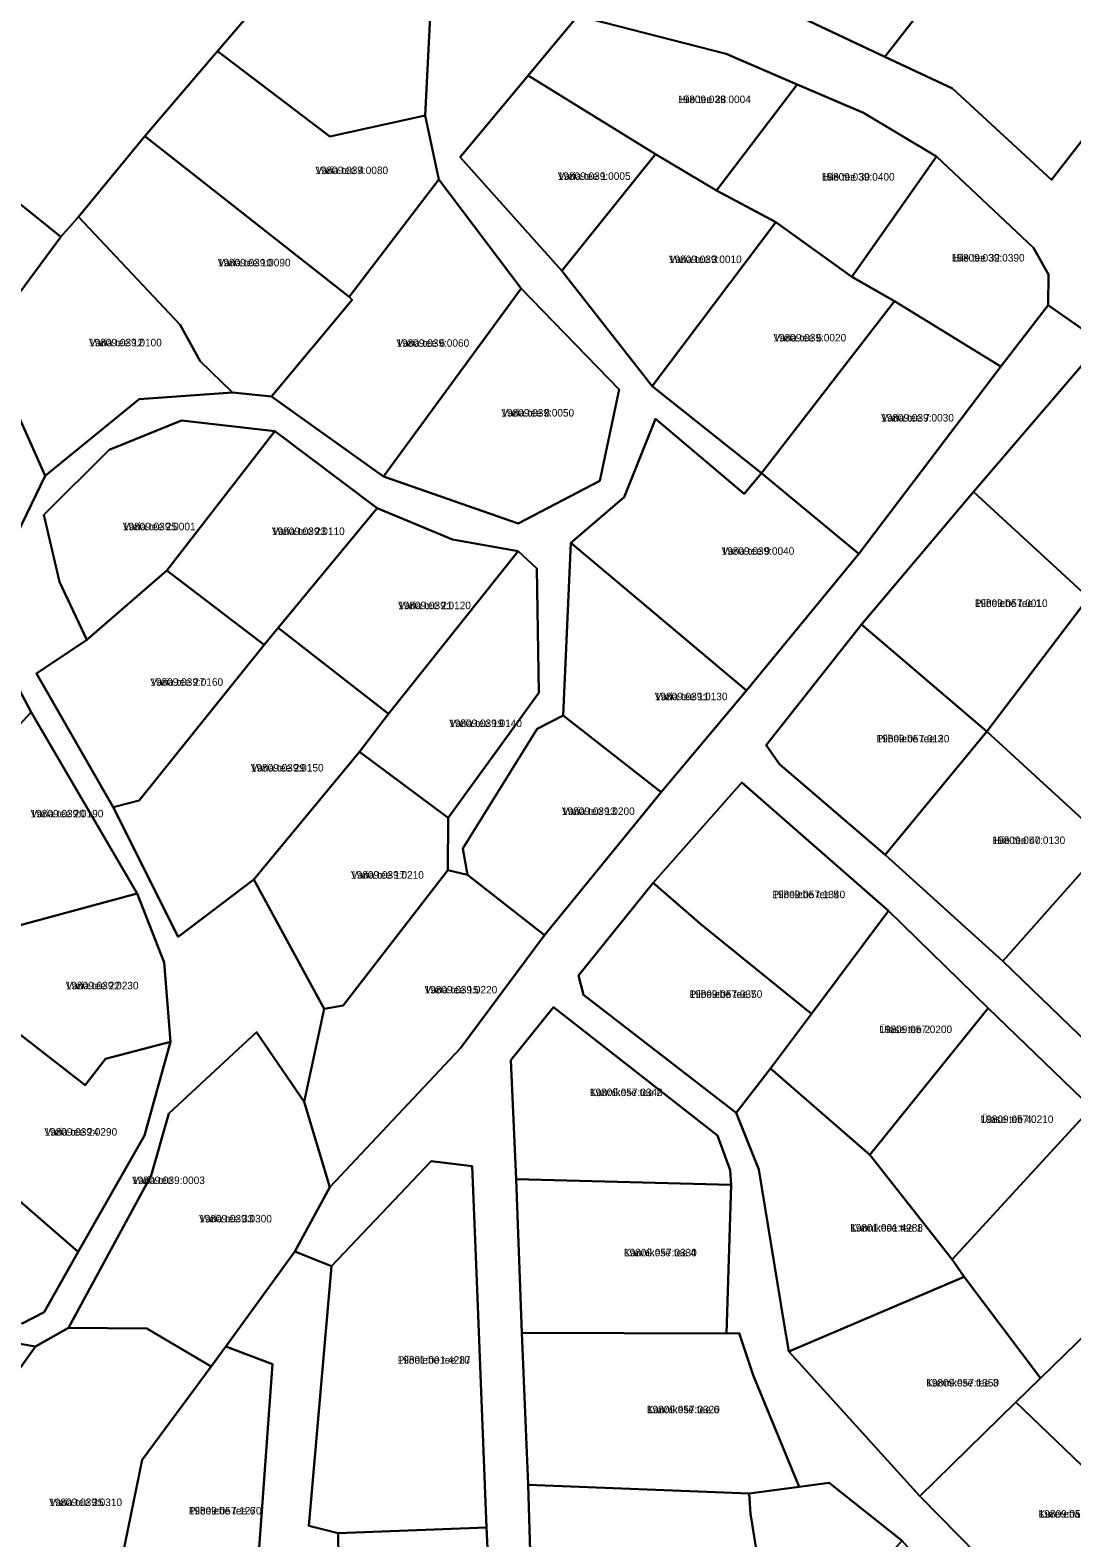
# Model space of a CAD drawing. Extents: x 516875 to 535633, y 6574491 to 6593094.
# Drawn here: x 521454.9 to 521662.5, y 6587651.6 to 6587952 of the extents above; entities that cross this region are included whole.
import ezdxf

# ---------------------------------------------------------------- set-up
doc = ezdxf.new("R2010")
doc.units = 0
for name, color, linetype in [('L_AADRESS', 7, 'Continuous'), ('PIIR', 7, 'Continuous'), ('TUNNUS', 7, 'Continuous')]:
    doc.layers.add(name, color=color, linetype=linetype)

msp = doc.modelspace()

# ---------------------------------------------------------------- linework, layer by layer
at = {"layer": 'PIIR'}
for points in [[(521584.58, 6587962.11), (521631.31, 6588022.18), (521658.86, 6587989.86), (521625.26, 6587946.65), (521601.96, 6587957.6)], [(521456.62, 6588003.29), (521471.41, 6588015.99), (521485.51, 6588006.06), (521484.65, 6588005.35), (521514.67, 6587973.91), (521492.26, 6587947.79), (521477.81, 6587930.85), (521464.56, 6587914.78), (521461.03, 6587910.82), (521442.87, 6587925.41), (521402.67, 6587957.39), (521436.92, 6587986.49)], [(521625.26, 6587946.65), (521658.86, 6587989.86), (521686.17, 6587957.82), (521658.46, 6587922.17), (521638.73, 6587940.39)], [(521492.26, 6587947.79), (521514.67, 6587973.91), (521534.81, 6587958.73), (521533.67, 6587935), (521514.62, 6587930.77)], [(521564.05, 6587954.87), (521593.61, 6587947.24), (521607.77, 6587941.14), (521591.72, 6587920.02), (521579.55, 6587927.27), (521554.15, 6587942.98)], [(521492.26, 6587947.79), (521514.62, 6587930.77), (521533.67, 6587935), (521536.35, 6587922.26), (521518.51, 6587898.83), (521477.81, 6587930.85)], [(521554.15, 6587942.98), (521579.55, 6587927.27), (521560.9, 6587904.06), (521540.59, 6587926.69)], [(521591.72, 6587920.02), (521607.77, 6587941.14), (521620.99, 6587935.48), (521635.51, 6587926.81), (521618.66, 6587902.87), (521603.52, 6587913.74)], [(521484.84, 6587893.28), (521464.56, 6587914.78), (521477.81, 6587930.85), (521518.51, 6587898.83), (521519.07, 6587898.25), (521503.04, 6587878.98), (521495.27, 6587879.8), (521488.81, 6587886.04)], [(521461.03, 6587910.82), (521445.64, 6587890.03), (521432.36, 6587873.27), (521413.33, 6587887.37), (521438.72, 6587921.03), (521442.87, 6587925.41)], [(521560.9, 6587904.06), (521579.55, 6587927.27), (521591.72, 6587920.02), (521603.52, 6587913.74), (521578.88, 6587881.06)], [(521618.66, 6587902.87), (521635.51, 6587926.81), (521654.83, 6587908.61), (521657.84, 6587903.33), (521657.75, 6587897.18), (521648.34, 6587884.95), (521627.18, 6587898)], [(521503.04, 6587878.98), (521519.07, 6587898.25), (521518.51, 6587898.83), (521536.35, 6587922.26), (521552.8, 6587900.52), (521525.33, 6587863.08)], [(521464.56, 6587914.78), (521484.84, 6587893.28), (521488.81, 6587886.04), (521495.27, 6587879.8), (521476.69, 6587878.48), (521457.92, 6587863.19), (521450.71, 6587879.46), (521445.64, 6587890.03), (521461.03, 6587910.82)], [(521578.88, 6587881.06), (521603.52, 6587913.74), (521618.66, 6587902.87), (521627.18, 6587898), (521600.63, 6587863.73)], [(521552.8, 6587900.52), (521572.33, 6587880.37), (521568.47, 6587862.2), (521552.17, 6587853.72), (521525.33, 6587863.08)], [(521600.63, 6587863.73), (521627.18, 6587898), (521648.34, 6587884.95), (521620.06, 6587847.67)], [(521432.36, 6587873.27), (521445.64, 6587890.03), (521450.71, 6587879.46), (521457.92, 6587863.19), (521447.59, 6587841.85), (521441.02, 6587845.01), (521422.04, 6587860.25)], [(521642.93, 6587860), (521668.4, 6587889.77), (521688.57, 6587865.11), (521665.35, 6587839.37)], [(521460.8, 6587842.06), (521457.68, 6587855.45), (521470.67, 6587868.39), (521485.11, 6587874.2), (521503.67, 6587872.11), (521482.18, 6587844.3), (521466.2, 6587830.49)], [(521573.3, 6587858.96), (521579.51, 6587874.52), (521597.24, 6587859.61), (521600.63, 6587863.73), (521620.06, 6587847.67), (521597.65, 6587820.41), (521562.7, 6587849.82)], [(521482.18, 6587844.3), (521503.67, 6587872.11), (521524.05, 6587856.77), (521504.36, 6587832.91), (521501.57, 6587829.53)], [(521665.35, 6587839.37), (521665.72, 6587838.83), (521645.58, 6587812.27), (521620.61, 6587833.55), (521642.93, 6587860)], [(521504.36, 6587832.91), (521524.05, 6587856.77), (521539.12, 6587850.48), (521552.15, 6587848.18), (521526.31, 6587815.78)], [(521562.7, 6587849.82), (521597.65, 6587820.41), (521580.66, 6587800.19), (521561.13, 6587815.42)], [(521520.57, 6587808.22), (521526.31, 6587815.78), (521552.15, 6587848.18), (521555.9, 6587844.7), (521556.29, 6587819.96), (521538.25, 6587795.05)], [(521471.5, 6587797.17), (521456.2, 6587823.81), (521466.2, 6587830.49), (521482.18, 6587844.3), (521501.57, 6587829.53), (521476.68, 6587798.53)], [(521423.05, 6587807.15), (521417.7, 6587815.67), (521418.15, 6587816.26), (521437.6, 6587840.58), (521446.92, 6587831.55), (521455.11, 6587816.12), (521433.82, 6587793.04)], [(521645.58, 6587812.27), (521665.72, 6587838.83), (521690.15, 6587817.21), (521668.04, 6587791.66)], [(521471.5, 6587797.17), (521476.68, 6587798.53), (521501.57, 6587829.53), (521504.36, 6587832.91), (521526.31, 6587815.78), (521520.57, 6587808.22), (521499.51, 6587782.79), (521484.46, 6587771.33)], [(521601.62, 6587809.55), (521620.61, 6587833.55), (521645.58, 6587812.27), (521625.32, 6587787.68), (521604.22, 6587805.72)], [(521433.82, 6587793.04), (521455.11, 6587816.12), (521476.24, 6587779.96), (521448.22, 6587772.4)], [(521542.05, 6587783.67), (521541.15, 6587788.96), (521555.99, 6587812.81), (521561.13, 6587815.42), (521580.66, 6587800.19), (521557.45, 6587771.69)], [(521645.58, 6587812.27), (521668.04, 6587791.66), (521667.42, 6587787.57), (521648.77, 6587766.52), (521625.32, 6587787.68)], [(521513.51, 6587757.01), (521499.51, 6587782.79), (521520.57, 6587808.22), (521538.25, 6587795.05), (521538.16, 6587784.64), (521517.34, 6587757.69)], [(521625.96, 6587776.49), (521596.72, 6587802.09), (521579.05, 6587782.09), (521564.23, 6587763.63), (521565.17, 6587759.77), (521595.61, 6587736.25), (521600.16, 6587724.96), (521605.12, 6587694.55), (521606.11, 6587688.7), (521632.22, 6587659.91), (521659.03, 6587632.59), (521678.9, 6587652.2), (521696.92, 6587669.98), (521714.72, 6587688.83), (521713.41, 6587692.29), (521688.86, 6587715.51), (521666.4, 6587737.27), (521645.83, 6587757.13)], [(521579.05, 6587782.09), (521596.72, 6587802.09), (521625.96, 6587776.49), (521610.61, 6587755.98), (521588.64, 6587773.83)], [(521667.42, 6587787.57), (521670.94, 6587789.59), (521693.82, 6587769.18), (521671.61, 6587744.45), (521648.77, 6587766.52)], [(521509.56, 6587738.47), (521513.51, 6587757.01), (521517.34, 6587757.69), (521538.16, 6587784.64), (521542.05, 6587783.67), (521557.45, 6587771.69), (521540.69, 6587749.15), (521514.65, 6587721.45)], [(521565.17, 6587759.77), (521564.23, 6587763.63), (521579.05, 6587782.09), (521588.64, 6587773.83), (521610.61, 6587755.98), (521602.46, 6587745.09), (521595.61, 6587736.25)], [(521449.07, 6587754.87), (521439.66, 6587762.86), (521448.22, 6587772.4), (521476.24, 6587779.96), (521481.67, 6587766.22), (521482.89, 6587750.45), (521469.93, 6587747.02), (521465.88, 6587741.81)], [(521610.61, 6587755.98), (521625.96, 6587776.49), (521645.83, 6587757.13), (521622.24, 6587727.9), (521602.46, 6587745.09)], [(521550.74, 6587746.78), (521559.21, 6587757.32), (521591.92, 6587731.78), (521594.43, 6587724.85), (521594.65, 6587721.9), (521551.76, 6587723.04)], [(521614.16, 6587662.53), (521608.15, 6587661.76), (521599.03, 6587683.98), (521596.22, 6587692.38), (521593.67, 6587692.32), (521594.65, 6587721.9), (521594.43, 6587724.85), (521591.92, 6587731.78), (521559.21, 6587757.32), (521550.74, 6587746.78), (521551.76, 6587723.04), (521552.9, 6587692.41), (521554.14, 6587662.15), (521555.11, 6587631.28), (521554.53, 6587589.6), (521560.56, 6587582.59), (521581.8, 6587558.44), (521605.07, 6587581.18), (521627.8, 6587603.47), (521651.46, 6587625.46), (521628.67, 6587650.99)], [(521622.24, 6587727.9), (521645.83, 6587757.13), (521666.4, 6587737.27), (521638.62, 6587707.05)], [(521449.07, 6587754.87), (521465.88, 6587741.81), (521469.93, 6587747.02), (521482.89, 6587750.45), (521477.72, 6587731.74), (521464.52, 6587708.57), (521433.72, 6587735.31)], [(521493.95, 6587689.74), (521490.98, 6587685.72), (521478.18, 6587693.28), (521462.55, 6587693.47), (521479.08, 6587723.78), (521482.56, 6587736.16), (521500.05, 6587752.36), (521509.56, 6587738.47), (521514.65, 6587721.45), (521507.66, 6587708.62)], [(521600.16, 6587724.96), (521595.61, 6587736.25), (521602.46, 6587745.09), (521622.24, 6587727.9), (521638.62, 6587707.05), (521641.03, 6587703.59), (521606.11, 6587688.7), (521605.12, 6587694.55)], [(521419.37, 6587719.87), (521433.72, 6587735.31), (521464.52, 6587708.57), (521457.72, 6587696.53), (521453.35, 6587694.3), (521443.95, 6587696.65), (521434.91, 6587700.79)], [(521641.03, 6587703.59), (521638.62, 6587707.05), (521666.4, 6587737.27), (521688.86, 6587715.51), (521670.5, 6587697.27), (521656.24, 6587683.38)], [(521510.49, 6587654.01), (521515, 6587705.75), (521534.85, 6587726.62), (521543.04, 6587725.67), (521543.98, 6587701.05), (521545.84, 6587653.67), (521516.32, 6587652.53)], [(521551.76, 6587723.04), (521594.65, 6587721.9), (521593.67, 6587692.32), (521552.9, 6587692.41)], [(521493.95, 6587689.74), (521507.66, 6587708.62), (521515, 6587705.75), (521510.49, 6587654.01), (521516.32, 6587652.53), (521516.62, 6587626.73), (521513.71, 6587621.48), (521505.97, 6587610.8), (521495.47, 6587600.56), (521499.76, 6587596.15), (521497.2, 6587588.61), (521494, 6587586.23), (521466.85, 6587618.54), (521469.89, 6587631.13), (521499.45, 6587634.07), (521503.2, 6587686.17)], [(521606.11, 6587688.7), (521641.03, 6587703.59), (521656.24, 6587683.38), (521651.36, 6587678.66), (521632.22, 6587659.91)], [(521403.29, 6587665.06), (521428.62, 6587700.46), (521439.19, 6587692.6), (521455.99, 6587689.7), (521426.52, 6587648.56)], [(521656.24, 6587683.38), (521670.5, 6587697.27), (521696.92, 6587669.98), (521678.9, 6587652.2), (521651.36, 6587678.66)], [(521455.99, 6587689.7), (521462.55, 6587693.47), (521478.18, 6587693.28), (521490.98, 6587685.72), (521477.23, 6587667.12), (521469.89, 6587631.13), (521466.85, 6587618.54), (521426.52, 6587648.56)], [(521552.9, 6587692.41), (521593.67, 6587692.32), (521596.22, 6587692.38), (521599.03, 6587683.98), (521608.15, 6587661.76), (521598.23, 6587660.43), (521554.14, 6587662.15)], [(521477.23, 6587667.12), (521490.98, 6587685.72), (521493.95, 6587689.74), (521503.2, 6587686.17), (521499.45, 6587634.07), (521469.89, 6587631.13)], [(521651.36, 6587678.66), (521678.9, 6587652.2), (521659.03, 6587632.59), (521632.22, 6587659.91)], [(521554.14, 6587662.15), (521598.23, 6587660.43), (521598.45, 6587656.37), (521601.8, 6587635.84), (521591.94, 6587630.53), (521555.11, 6587631.28)], [(521598.45, 6587656.37), (521598.23, 6587660.43), (521608.15, 6587661.76), (521614.16, 6587662.53), (521628.67, 6587650.99), (521606.03, 6587627.42), (521602.67, 6587633.93), (521601.8, 6587635.84)], [(521525.74, 6587616.61), (521516.62, 6587626.73), (521516.32, 6587652.53), (521545.84, 6587653.67), (521547.61, 6587617.59), (521548.1, 6587601.65), (521542.84, 6587601.01), (521529.03, 6587616.76)]]:
    msp.add_lwpolyline(points, close=True, dxfattribs=at)
for points in [[(521447.59, 6587841.85), (521457.92, 6587863.19), (521476.69, 6587878.48), (521495.27, 6587879.8), (521503.04, 6587878.98), (521525.33, 6587863.08), (521552.17, 6587853.72), (521568.47, 6587862.2), (521572.33, 6587880.37), (521552.8, 6587900.52), (521536.35, 6587922.26), (521533.67, 6587935), (521534.81, 6587958.73)], [(521601.96, 6587957.6), (521625.26, 6587946.65), (521638.73, 6587940.39), (521658.46, 6587922.17), (521686.17, 6587957.82)], [(521564.05, 6587954.87), (521554.15, 6587942.98), (521540.59, 6587926.69), (521560.9, 6587904.06), (521578.88, 6587881.06), (521600.63, 6587863.73), (521597.24, 6587859.61), (521579.51, 6587874.52), (521573.3, 6587858.96), (521562.7, 6587849.82), (521561.13, 6587815.42), (521555.99, 6587812.81), (521541.15, 6587788.96), (521542.05, 6587783.67), (521538.16, 6587784.64), (521538.25, 6587795.05), (521556.29, 6587819.96), (521555.9, 6587844.7), (521552.15, 6587848.18), (521539.12, 6587850.48), (521524.05, 6587856.77), (521503.67, 6587872.11), (521485.11, 6587874.2), (521470.67, 6587868.39), (521457.68, 6587855.45), (521460.8, 6587842.06), (521466.2, 6587830.49), (521456.2, 6587823.81), (521471.5, 6587797.17), (521484.46, 6587771.33), (521499.51, 6587782.79), (521513.51, 6587757.01), (521509.56, 6587738.47), (521500.05, 6587752.36), (521482.56, 6587736.16), (521479.08, 6587723.78), (521462.55, 6587693.47), (521455.99, 6587689.7), (521439.19, 6587692.6)], [(521826.16, 6587725.24), (521800.12, 6587742.4), (521772.21, 6587761.04), (521764.1, 6587766.56), (521749.2, 6587784.15), (521749.07, 6587788.42), (521713.07, 6587834.04), (521708.28, 6587840.37), (521688.57, 6587865.11), (521668.4, 6587889.77), (521657.75, 6587897.18), (521657.84, 6587903.33), (521654.83, 6587908.61), (521635.51, 6587926.81), (521620.99, 6587935.48), (521607.77, 6587941.14), (521593.61, 6587947.24), (521564.05, 6587954.87)], [(521547.61, 6587617.59), (521545.84, 6587653.67), (521543.98, 6587701.05), (521543.04, 6587725.67), (521534.85, 6587726.62), (521515, 6587705.75), (521507.66, 6587708.62), (521514.65, 6587721.45), (521540.69, 6587749.15), (521557.45, 6587771.69), (521580.66, 6587800.19), (521597.65, 6587820.41), (521620.06, 6587847.67), (521648.34, 6587884.95), (521657.75, 6587897.18), (521668.4, 6587889.77), (521642.93, 6587860), (521620.61, 6587833.55), (521601.62, 6587809.55), (521604.22, 6587805.72), (521625.32, 6587787.68), (521648.77, 6587766.52), (521671.61, 6587744.45)], [(521453.35, 6587694.3), (521457.72, 6587696.53), (521464.52, 6587708.57), (521477.72, 6587731.74), (521482.89, 6587750.45), (521481.67, 6587766.22), (521476.24, 6587779.96), (521455.11, 6587816.12), (521446.92, 6587831.55)]]:
    msp.add_lwpolyline(points, dxfattribs=at)

# ---------------------------------------------------------------- texts
at = {"layer": 'L_AADRESS'}
for s, p in [('Hiie tee 28', (521584.03, 6587937.45)), ('Varia tee 4', (521511.76, 6587923.31)), ('Varia tee 1', (521560.07, 6587922.15)), ('Hiie tee 30', (521612.68, 6587922.01)), ('Varia tee 10', (521492.32, 6587904.92)), ('Varia tee 3', (521582.21, 6587905.58)), ('Hiie tee 32', (521638.58, 6587905.88)), ('Varia tee 5', (521603.03, 6587889.96)), ('Varia tee 12', (521466.67, 6587888.99)), ('Varia tee 6', (521527.92, 6587888.9)), ('Varia tee 8', (521548.83, 6587875)), ('Varia tee 7', (521624.49, 6587874.01)), ('Varia tee 25', (521473.4, 6587852.34)), ('Varia tee 23', (521503.11, 6587851.4)), ('Varia tee 9', (521592.7, 6587847.46)), ('Varia tee 21', (521528.25, 6587836.62)), ('Piibelehe tee 1', (521643.16, 6587837.06)), ('Varia tee 27', (521478.89, 6587821.36)), ('Varia tee 11', (521579.39, 6587818.48)), ('Varia tee 19', (521538.43, 6587813.14)), ('Piibelehe tee 3', (521623.6, 6587810.08)), ('Varia tee 29', (521498.91, 6587804.27)), ('Varia tee 20', (521455.03, 6587795.14)), ('Varia tee 13', (521560.9, 6587795.62)), ('Hiie tee 40', (521646.68, 6587789.83)), ('Varia tee 17', (521518.88, 6587782.93)), ('Piibelehe tee 5', (521602.83, 6587779.04)), ('Varia tee 22', (521462.03, 6587760.88)), ('Varia tee 15', (521533.51, 6587760.06)), ('Piibelehe tee 7', (521586.32, 6587759.17)), ('Ülase tee 2', (521624.14, 6587752.16)), ('Kannikese tee 2', (521566.47, 6587739.61)), ('Ülase tee 4', (521644.32, 6587734.25)), ('Varia tee 24', (521457.78, 6587731.72)), ('Varia tee', (521475.25, 6587722.08)), ('Varia tee 33', (521488.6, 6587714.44)), ('Kannikese tee 1', (521618.32, 6587712.61)), ('Kannikese tee 4', (521573.26, 6587707.68)), ('Piibelehe tee 10', (521528.17, 6587686.29)), ('Kannikese tee 3', (521633.48, 6587681.75)), ('Kannikese tee 6', (521577.84, 6587676.42)), ('Varia tee 35', (521458.75, 6587657.93)), ('Piibelehe tee 6', (521486.55, 6587656.25)), ('Kurereha tee 4', (521655.88, 6587655.62))]:
    msp.add_text(s, height=1.5, dxfattribs=at).set_placement(p)
at = {"layer": 'TUNNUS'}
for s, p in [('19809:039:0004', (521584.03, 6587937.45)), ('19809:039:0080', (521511.76, 6587923.31)), ('19809:039:0005', (521560.07, 6587922.15)), ('19809:039:0400', (521612.68, 6587922.01)), ('19809:039:0090', (521492.32, 6587904.92)), ('19809:039:0010', (521582.21, 6587905.58)), ('19809:039:0390', (521638.58, 6587905.88)), ('19809:039:0020', (521603.03, 6587889.96)), ('19809:039:0100', (521466.67, 6587888.99)), ('19809:039:0060', (521527.92, 6587888.9)), ('19809:039:0050', (521548.83, 6587875)), ('19809:039:0030', (521624.49, 6587874.01)), ('19809:039:0001', (521473.4, 6587852.34)), ('19809:039:0110', (521503.11, 6587851.4)), ('19809:039:0040', (521592.7, 6587847.46)), ('19809:039:0120', (521528.25, 6587836.62)), ('19809:057:0010', (521643.16, 6587837.06)), ('19809:039:0160', (521478.89, 6587821.36)), ('19809:039:0130', (521579.39, 6587818.48)), ('19809:039:0140', (521538.43, 6587813.14)), ('19809:057:0120', (521623.6, 6587810.08)), ('19809:039:0150', (521498.91, 6587804.27)), ('19809:039:0190', (521455.03, 6587795.14)), ('19809:039:0200', (521560.9, 6587795.62)), ('19809:057:0130', (521646.68, 6587789.83)), ('19809:039:0210', (521518.88, 6587782.93)), ('19809:057:1340', (521602.83, 6587779.04)), ('19809:039:0230', (521462.03, 6587760.88)), ('19809:039:0220', (521533.51, 6587760.06)), ('19809:057:0350', (521586.32, 6587759.17)), ('19809:057:0200', (521624.14, 6587752.16)), ('19809:057:0340', (521566.47, 6587739.61)), ('19809:057:0210', (521644.32, 6587734.25)), ('19809:039:0290', (521457.78, 6587731.72)), ('19809:039:0003', (521475.25, 6587722.08)), ('19809:039:0300', (521488.6, 6587714.44)), ('19801:001:4288', (521618.32, 6587712.61)), ('19809:057:0330', (521573.26, 6587707.68)), ('19801:001:4287', (521528.17, 6587686.29)), ('19809:057:1350', (521633.48, 6587681.75)), ('19809:057:0320', (521577.84, 6587676.42)), ('19809:039:0310', (521458.75, 6587657.93)), ('19809:057:1270', (521486.55, 6587656.25)), ('19809:057:0260', (521655.88, 6587655.62))]:
    msp.add_text(s, height=1.5, dxfattribs=at).set_placement(p)

doc.saveas('drawing.dxf')
